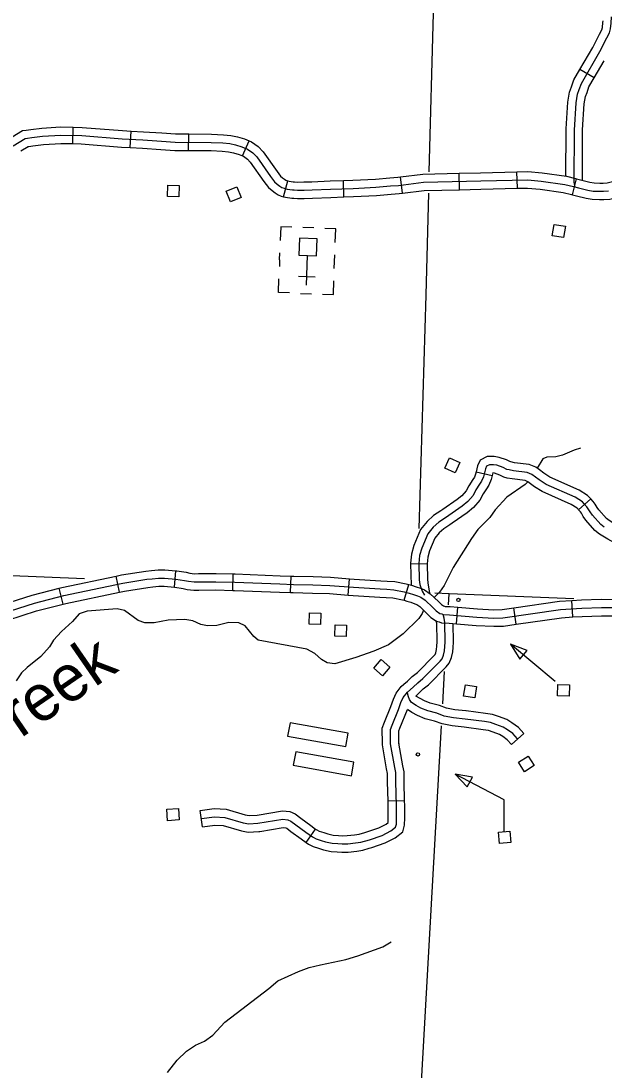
# Model space of a CAD drawing. Extents: x 653372 to 905732, y 627442 to 787275.
# Drawn here: x 834539 to 839849, y 636801 to 646358 of the extents above; entities that cross this region are included whole.
import ezdxf

# ---------------------------------------------------------------- set-up
doc = ezdxf.new("R2010")
doc.units = 0
for name, color, linetype in [('Level 32', 7, 'Continuous'), ('Level 35', 7, 'Continuous'), ('Level 4', 7, 'Continuous'), ('Level 45', 7, 'Continuous'), ('Level 5', 7, 'Continuous'), ('Level 56', 7, 'Continuous'), ('Level 57', 7, 'Continuous')]:
    doc.layers.add(name, color=color, linetype=linetype)

msp = doc.modelspace()

# ---------------------------------------------------------------- linework, layer by layer
at = {"layer": 'Level 32'}
for p, q in [((835010.3, 645240.1), (835012.9, 645390.1)), ((835534, 645204.8), (835542.5, 645354.6)), ((836064.9, 645178.2), (836066, 645328.2)), ((836557.3, 645128.4), (836615.7, 645266.6)), ((839059.7, 644833.5), (839056, 644983.5)), ((836930.6, 644757), (836970.1, 644901.7)), ((837479.2, 644754.6), (837474.6, 644904.5)), ((838012.8, 644789), (837994.5, 644937.9)), ((838531.8, 644820.8), (838528.3, 644970.7)), ((839562.4, 644773.9), (839598.5, 644919.5)), ((835937, 641199.9), (835949.6, 641349.4)), ((835435.5, 641154.1), (835404.4, 641300.9)), ((836467.2, 641170.8), (836470.6, 641320.7)), ((836994.3, 641151.3), (836998.8, 641301.2)), ((837517.9, 641127.1), (837529.8, 641276.6)), ((834922.1, 641044.4), (834885.2, 641189.8)), ((838027.3, 641081.1), (838069.9, 641224.9)), ((839565.9, 640928.1), (839556.5, 641077.8)), ((838505.5, 640866.9), (838517.8, 641016.4)), ((839048.3, 640862.5), (839027, 641011))]:
    msp.add_line(p, q, dxfattribs=at)
for points in [[(834459.9, 645303), (834552.4, 645358.4), (834586.9, 645363.7), (834627.6, 645370.2), (834729.8, 645381.9), (834899.8, 645392), (835012.9, 645390.1)], [(835012.9, 645390.1), (835095.6, 645388.7), (835464.6, 645359), (835542.5, 645354.6)], [(834467.5, 645220.1), (834578.3, 645286.5), (834598.5, 645289.6), (834637.7, 645295.9), (834736.3, 645307.2), (834901.4, 645317), (835091.9, 645313.7), (835459.4, 645284.1), (835648.9, 645273.5), (835817.6, 645263.2), (835944, 645254.1), (836272.3, 645251.6), (836376.5, 645246.4), (836439.7, 645240.2), (836492.1, 645229.2), (836550.8, 645212.6), (836601.9, 645191), (836650.5, 645156.2), (836685.3, 645119.3), (836810.9, 644941.1), (836848.6, 644892.4), (836872.2, 644871.6), (836895.7, 644854), (836915.4, 644841.8), (836934.2, 644833.8), (836964.5, 644825.5), (837010.9, 644818.3), (837025.6, 644818.4), (837058.2, 644815.3), (837116.4, 644816.7), (837190.4, 644818.7), (837357.7, 644825.9), (837565, 644832.2), (837771.3, 644843), (837904.7, 644854.9), (837976.7, 644860.1), (838204.6, 644888.1), (838725.4, 644900.3), (839153.4, 644910.8), (839275.9, 644899), (839491.6, 644868.8), (839570.3, 644849.2), (839616.8, 644837.7), (839702.4, 644816.9), (839750.1, 644807.9), (839809.5, 644806.1), (839844.9, 644806.3), (839889.3, 644810.1)], [(835542.5, 645354.6), (835653.3, 645348.4), (835822.5, 645338), (835947, 645329), (836066, 645328.2)], [(836066, 645328.2), (836274.4, 645326.6), (836382, 645321.2), (836451.1, 645314.5), (836510.1, 645302), (836575.7, 645283.5), (836615.7, 645266.6)], [(836615.7, 645266.6), (836638.8, 645256.8), (836700.1, 645213), (836743.6, 645166.8), (836871.3, 644985.7), (836903.5, 644944), (836919.6, 644929.9), (836938.1, 644916), (836950, 644908.6), (836958.8, 644904.8), (836970.1, 644901.7)], [(834537.1, 645174.4), (834604.2, 645214.6), (834610, 645215.5), (834647.9, 645221.5), (834742.8, 645232.4), (834903, 645242), (835010.3, 645240.1)], [(835010.3, 645240.1), (835088.3, 645238.8), (835454.3, 645209.3), (835534, 645204.8)], [(835534, 645204.8), (835644.5, 645198.6), (835812.6, 645188.3), (835941.1, 645179.1), (836064.9, 645178.2)], [(836064.9, 645178.2), (836270.1, 645176.6), (836371, 645171.6), (836428.3, 645166), (836474.2, 645156.3), (836525.9, 645141.7), (836557.3, 645128.4)], [(836557.3, 645128.4), (836565, 645125.1), (836600.9, 645099.5), (836627.1, 645071.7), (836750.6, 644896.5), (836793.6, 644840.8), (836824.9, 644813.4), (836853.3, 644792), (836880.8, 644775), (836909.5, 644762.8), (836930.6, 644757)], [(838528.3, 644970.7), (838723.6, 644975.3), (839056, 644983.5)], [(839056, 644983.5), (839156.1, 644985.9), (839284.7, 644973.5), (839505.9, 644942.5), (839588.4, 644922), (839598.5, 644919.5)], [(836970.1, 644901.7), (836980.2, 644899), (837016.5, 644893.3), (837028.9, 644893.4), (837060.9, 644890.4), (837114.5, 644891.7), (837187.8, 644893.7), (837355, 644900.8), (837474.6, 644904.5)], [(837474.6, 644904.5), (837561.9, 644907.2), (837766, 644917.8), (837898.6, 644929.6), (837969.4, 644934.8), (837994.5, 644937.9)], [(837994.5, 644937.9), (838199.1, 644963), (838528.3, 644970.7)], [(839598.5, 644919.5), (839634.6, 644910.5), (839718.2, 644890.3), (839758.3, 644882.7), (839810.4, 644881.1), (839841.5, 644881.3), (839877.4, 644884.3), (840045.2, 644924.2), (840087.8, 644930.5)], [(837479.2, 644754.6), (837568.1, 644757.3), (837776.6, 644768.1), (837910.7, 644780.1), (837984, 644785.4), (838012.8, 644789)], [(838012.8, 644789), (838210.1, 644813.3), (838531.8, 644820.8)], [(838531.8, 644820.8), (838727.2, 644825.4), (839059.7, 644833.5)], [(839059.7, 644833.5), (839150.7, 644835.8), (839267, 644824.5), (839477.3, 644795.1), (839552.3, 644776.4), (839562.4, 644773.9)], [(839562.4, 644773.9), (839598.9, 644764.9), (839686.6, 644743.6), (839742, 644733.1), (839808.6, 644731.1), (839848.3, 644731.4), (839901.1, 644735.8), (840073.5, 644776.8), (840109.6, 644782.1)], [(836930.6, 644757), (836948.8, 644752), (837005.3, 644743.3), (837022.2, 644743.4), (837055.6, 644740.2), (837118.4, 644741.8), (837193.1, 644743.8), (837360.4, 644750.9), (837479.2, 644754.6)], [(835404.4, 641300.9), (835454.2, 641311.4), (835677.1, 641346.7), (835726.3, 641350.8), (835786.9, 641357.6), (835849.2, 641357.9), (835949.6, 641349.4)], [(835949.6, 641349.4), (835958.9, 641348.6), (836042.6, 641335), (836078, 641327.6), (836118.8, 641322.2), (836154.4, 641323.9), (836315.1, 641324.3), (836470.6, 641320.7)], [(834367.3, 640961.2), (834660.9, 641055.4), (834929.2, 641123.6), (835467.9, 641237.7), (835686.1, 641272.2), (835733.6, 641276.2), (835791.2, 641282.6), (835846.3, 641282.9), (835949.7, 641274.1), (836028.9, 641261.2), (836065.4, 641253.6), (836115.8, 641247), (836156.3, 641248.9), (836314.3, 641249.2), (836486.1, 641245.4), (836897.2, 641229.2), (837021, 641225.5), (837196.2, 641221.5), (837352.7, 641215.5), (837568.4, 641198.3), (837810.6, 641183.4), (837870, 641180.4), (837935.6, 641175.9), (838029.8, 641158.5), (838075, 641145.2), (838113.8, 641133.2), (838151.3, 641119.5), (838180, 641108.5), (838218.4, 641082), (838288.4, 641014.2), (838320.4, 640982.8), (838353.8, 640960.3), (838371.4, 640955.4), (838385.1, 640949.4), (838441.8, 640947.5), (838690.7, 640926.8), (838845.2, 640918.8), (838926.7, 640920.8), (839452.3, 640996.2), (839645.9, 641008.3), (839824.5, 641014.5), (840006, 641013.8)], [(834885.2, 641189.8), (834912.2, 641196.6), (835404.4, 641300.9)], [(836470.6, 641320.7), (836488.4, 641320.3), (836899.8, 641304.2), (836998.8, 641301.2)], [(836998.8, 641301.2), (837023, 641300.5), (837198.5, 641296.5), (837357.2, 641290.4), (837529.8, 641276.6)], [(837529.8, 641276.6), (837573.7, 641273.1), (837814.9, 641258.3), (837874.5, 641255.3), (837945, 641250.4), (838047.3, 641231.6), (838069.9, 641224.9)], [(834373.7, 641042), (834640.2, 641127.5), (834885.2, 641189.8)], [(834922.1, 641044.4), (834946.2, 641050.5), (835435.5, 641154.1)], [(835435.5, 641154.1), (835481.5, 641163.9), (835695.1, 641197.7), (835740.9, 641201.5), (835795.6, 641207.6), (835843.3, 641207.9), (835937, 641199.9)], [(835937, 641199.9), (835940.5, 641199.6), (836015.2, 641187.5), (836052.8, 641179.6), (836112.7, 641171.8), (836158.2, 641173.9), (836313.5, 641174.2), (836467.2, 641170.8)], [(836467.2, 641170.8), (836483.8, 641170.4), (836894.6, 641154.3), (836994.3, 641151.3)], [(836994.3, 641151.3), (837019, 641150.5), (837193.9, 641146.5), (837348.3, 641140.7), (837517.9, 641127.1)], [(838069.9, 641224.9), (838096.6, 641217), (838137.7, 641204.3), (838177.6, 641189.7), (838215.2, 641175.3), (838266.1, 641140.2), (838340.8, 641067.9), (838368, 641041.2), (838385.7, 641029.3), (838396.6, 641026.2), (838401.9, 641023.9), (838446.2, 641022.4), (838517.8, 641016.4)], [(837517.9, 641127.1), (837563.1, 641123.5), (837806.4, 641108.6), (837865.5, 641105.5), (837926.2, 641101.4), (838012.3, 641085.5), (838027.3, 641081.1)], [(838027.3, 641081.1), (838053.3, 641073.3), (838089.8, 641062.1), (838125, 641049.2), (838144.9, 641041.6), (838170.7, 641023.8), (838236.1, 640960.5), (838272.8, 640924.5), (838321.9, 640891.4), (838346.2, 640884.6), (838368.3, 640875), (838437.4, 640872.6), (838505.5, 640866.9)], [(839027, 641011), (839444.6, 641070.9), (839556.5, 641077.8)], [(839556.5, 641077.8), (839642.3, 641083.2), (839823.4, 641089.6), (840010.2, 641088.8), (840096.4, 641079.5)], [(834419.6, 640899.2), (834681.6, 640983.3), (834922.1, 641044.4)], [(838517.8, 641016.4), (838695.7, 641001.7), (838846.2, 640993.9), (838920.4, 640995.7), (839027, 641011)], [(838505.5, 640866.9), (838685.7, 640852), (838844.1, 640843.8), (838932.9, 640845.9), (839048.3, 640862.5)], [(839048.3, 640862.5), (839459.9, 640921.5), (839565.9, 640928.1)], [(839565.9, 640928.1), (839649.6, 640933.3), (839825.7, 640939.5), (840001.8, 640938.8), (840080.5, 640930.4)]]:
    msp.add_lwpolyline(points, dxfattribs=at)
at = {"layer": 'Level 35'}
for points in [[(839635.8, 642465.8), (839576.7, 642447.7), (839469.3, 642402.3), (839409.2, 642388.2), (839328.4, 642385.4), (839291.2, 642369), (839240.3, 642284.5)], [(839156, 642160.1), (839131, 642136.4), (838962.7, 642019.9), (838858.2, 641903.4), (838809.2, 641833.2), (838699.8, 641724.8), (838642.7, 641643.6), (838475, 641380.1), (838392.7, 641215.3), (838348.9, 641154.9), (838300.8, 641106.6)], [(838205.6, 640990), (838192.3, 640961.3), (838161.6, 640915.7), (838019.8, 640774.8), (837884.7, 640675.8), (837753.1, 640617.8), (837587.6, 640558.3), (837397.3, 640502.2), (837328.6, 640509.2), (837274.2, 640541), (837214.2, 640594), (837142.1, 640634.1), (836699.6, 640717.8), (836659.2, 640751.4), (836582, 640847.6), (836521.5, 640873.6), (836430.8, 640877.9), (836322.7, 640849.6), (836237.9, 640846.9), (836175.3, 640860.8), (836104, 640892.9), (836032.4, 640904), (835880.7, 640898.3), (835750.7, 640875.2), (835667.9, 640875.5), (835605.4, 640897.5), (835480.2, 640986.4), (835415.6, 641001.4), (835142.1, 640982.5), (835067.8, 640955.6), (835006.9, 640887.5), (834907.8, 640795), (834835.7, 640717.1), (834797.9, 640656.6), (834720.7, 640566.8), (834595.5, 640468.6), (834543.9, 640419.4), (834493.9, 640345.1)], [(835873.3, 636778.2), (835960.8, 636889.9), (836045.8, 636973.6), (836129.4, 637026.4), (836208.8, 637063.2), (836285.5, 637119), (836394, 637237.4), (836794.7, 637543.4), (836878.5, 637612.2), (837066.4, 637699.4), (837164.6, 637733.9), (837267.8, 637760.3), (837496.9, 637807.9), (837605.1, 637841.2), (837832.8, 637923.8), (837911.2, 637968.6)]]:
    msp.add_lwpolyline(points, dxfattribs=at)
at = {"layer": 'Level 4'}
for points in [[(835118.1, 641276.8), (833351.3, 641349.9), (832939.8, 641366.9), (828109.6, 641607.3), (828061.1, 641609.7)], [(839574.9, 641094.2), (838436.9, 641139.8), (838307.4, 641145)]]:
    msp.add_lwpolyline(points, dxfattribs=at)
at = {"layer": 'Level 45'}
for p, q in [((839759.6, 645840.9), (839629.6, 645915.7)), ((838684.6, 642251.9), (838830.7, 642217.6)), ((839728.3, 642004.5), (839616.6, 641904.4)), ((838087.4, 641412.6), (838237.4, 641415.2)), ((839117.7, 639866.6), (839005.4, 639767.2)), ((838032.6, 639253.7), (837882.7, 639248.9)), ((836191.6, 639017.9), (836171.6, 639166.5)), ((837135.3, 638873.9), (837221.8, 638996.5))]:
    msp.add_line(p, q, dxfattribs=at)
for points in [[(839586.7, 644845.2), (839576.8, 644887.8), (839578.5, 645362.6), (839593.5, 645610.7), (839607.2, 645690), (839623.7, 645732.5), (839643.1, 645788.8), (839811.1, 646080.8), (839875.5, 646203.4), (839898.3, 646248.3), (839908.3, 646284.7), (839913.6, 646337.6), (839917.9, 646396.9)], [(839629.6, 645915.7), (839745.4, 646117), (839808.9, 646237.9), (839828, 646275.5), (839834.3, 646298.4), (839838.9, 646344.1), (839839.9, 646357.6)], [(839759.6, 645840.9), (839848.5, 645995.4)], [(839504.2, 645376.5), (839518.9, 645619.4), (839534.6, 645710.1), (839553.2, 645758.2), (839574.5, 645820), (839629.6, 645915.7)], [(839653.9, 645367.5), (839668.1, 645602), (839679.9, 645669.9), (839694.1, 645706.8), (839711.7, 645757.6), (839759.6, 645840.9)], [(839502, 644943.1), (839503.5, 645365), (839504.2, 645376.5)], [(839651.9, 644906.4), (839653.4, 645360.2), (839653.9, 645367.5)], [(839850.2, 641745), (839818.3, 641771), (839742.5, 641856.7), (839723.2, 641885.1), (839705.1, 641914.8), (839691.7, 641932.9), (839667.3, 641960.2), (839651.4, 641977.1), (839585.6, 642018.3), (839321.2, 642136.3), (839257.9, 642176.1), (839192.4, 642226.8), (839147.4, 642243.3), (839022.7, 642259.7), (838983.8, 642267.2), (838963.7, 642272.8), (838930.1, 642289), (838872.6, 642309.7), (838842.4, 642315.7), (838804.4, 642314.3), (838778.8, 642301.2), (838768, 642278.7), (838750.6, 642204.6), (838734.2, 642165.9), (838715.7, 642138.6), (838681.3, 642086.5), (838655.7, 642034.2), (838607.3, 641978.7), (838556.8, 641938.5), (838404.2, 641831.4), (838342.8, 641792.3), (838293.2, 641747), (838243.4, 641685.8), (838188.5, 641554.6), (838169.5, 641486.8), (838162.4, 641415.9), (838165, 641265.8), (838171.4, 641222.7), (838191.4, 641164.4), (838215.2, 641125.8)], [(839260.2, 642269.1), (839229.1, 642293.2), (839165.4, 642316.6), (839034.7, 642333.8), (839001.1, 642340.2), (838990.4, 642343.2), (838959.1, 642358.3), (838892.6, 642382.2), (838848.4, 642391), (838785.1, 642388.6), (838722.1, 642356.4), (838696.8, 642303.8), (838684.6, 642251.9)], [(838684.6, 642251.9), (838679, 642227.9), (838668, 642201.9), (838653.4, 642180.4), (838616, 642123.8), (838592.7, 642076), (838555.2, 642033.2), (838511.8, 641998.6), (838380.1, 641906.1)], [(838830.7, 642217.6), (838822.1, 642181.3), (838800.5, 642129.9), (838778, 642096.9), (838746.5, 642049.2), (838718.7, 641992.3), (838659.3, 641924.3), (838601.7, 641878.4), (838466.4, 641783.4)], [(839168.4, 642150.5), (839155.7, 642160.4), (839129.4, 642170), (839010.8, 642185.6), (838966.5, 642194.1), (838937.1, 642202.4), (838901, 642219.8), (838852.5, 642237.2), (838836.4, 642240.4), (838836, 642240.4), (838830.7, 642217.6)], [(839728.3, 642004.5), (839722.5, 642010.9), (839699.4, 642035.5), (839621, 642084.6), (839356.6, 642202.6), (839300.9, 642237.6), (839260.2, 642269.1)], [(839616.6, 641904.4), (839612, 641909.4), (839603.4, 641918.7), (839550.2, 641951.9), (839285.7, 642069.9), (839214.8, 642114.6), (839168.4, 642150.5)], [(840090.6, 641711.1), (840058.2, 641717.7), (840048, 641720), (840004.6, 641741.2), (839957.2, 641766.2), (839894.1, 641806), (839870.5, 641825.2), (839801.9, 641902.9), (839786.2, 641925.8), (839767.4, 641956.6), (839750, 641980.3), (839728.3, 642004.5)], [(838380.1, 641906.1), (838362.5, 641893.7), (838297, 641852.1), (838238.5, 641798.7), (838178.4, 641724.7), (838117.5, 641579.3), (838095.5, 641500.8), (838087.3, 641419), (838087.4, 641412.6)], [(840060.8, 641564.1), (840026.9, 641571), (839998, 641577.5), (839936.7, 641607.4), (839882.1, 641636.1), (839806.3, 641684), (839766.2, 641716.7), (839683.2, 641810.6), (839660.1, 641844.5), (839642.8, 641872.9), (839633.5, 641885.5), (839616.6, 641904.4)], [(838466.4, 641783.4), (838445.9, 641769), (838388.5, 641732.5), (838347.9, 641695.4), (838308.4, 641646.8), (838259.5, 641529.9), (838243.5, 641472.9), (838237.5, 641412.8), (838237.4, 641415.2)], [(838087.4, 641412.6), (838090.9, 641218.7)], [(838237.4, 641415.2), (838239.9, 641272), (838244.6, 641240.5), (838258, 641145.9)], [(836181.6, 639092.2), (836301.5, 639108.4), (836394.2, 639102), (836562.9, 639053.4), (836613.7, 639044.6), (836696.5, 639048.4), (836923.3, 639086), (836968.1, 639081.7), (836997.3, 639069.4), (837043.1, 639034.6), (837133.7, 638966.8), (837194.6, 638923.9), (837227.5, 638908.1), (837272.9, 638892.8), (837312.7, 638878.7), (837372.5, 638867.4), (837424, 638863.9), (837464, 638860.8), (837514.4, 638861.2), (837586.3, 638869.6), (837634.4, 638877.7), (837711.4, 638899.3), (837827.6, 638938.8), (837906.2, 638978.5), (837950.3, 639014.5), (837957.7, 639041), (837958.6, 639100.3), (837959, 639209.7), (837952.1, 639426), (837952.7, 639510.1), (837942.7, 639558.2), (837905.1, 639771.6), (837903.4, 639903.6), (837917.9, 639943.3), (837976.4, 640084.8), (837999.5, 640149.8), (838020.8, 640195.1), (838057.5, 640244.1), (838109, 640288.3), (838151.5, 640329.7), (838199, 640367), (838355.9, 640525.8), (838374.3, 640546.8), (838387.9, 640580.5), (838396.7, 640620.7), (838402.9, 640700), (838399.4, 640878.2), (838393, 640917.6), (838385.1, 640949.4)], [(838324.7, 640661.8), (838327.8, 640702.2), (838324.5, 640871.4), (838321.2, 640891.6)], [(838474.2, 640650.2), (838477.9, 640697.8), (838474.6, 640869.5)], [(838026.6, 640316.4), (838058.3, 640343.7), (838102, 640386.2), (838148.9, 640423), (838301, 640576.9), (838309.5, 640586.6), (838316, 640602.7), (838322.3, 640631.7), (838324.7, 640661.8)], [(838134, 640208), (838201, 640273.2), (838249, 640310.9), (838410.9, 640474.7), (838439, 640506.9), (838459.8, 640558.3), (838471.1, 640609.7), (838474.2, 640650.2)], [(837830.1, 639773.9), (837828.2, 639916.4), (837848, 639970.6), (837906.3, 640111.7), (837930.1, 640178.4), (837956.2, 640233.9), (838002.4, 640295.6), (838026.6, 640316.4)], [(839061.5, 639816.9), (839017.9, 639866.2), (838968.1, 639901.6), (838929.4, 639925.3), (838862.4, 639949.9), (838814.9, 639965.4), (838758.8, 639975.6), (838584.5, 639997.8), (838477.7, 640009.4), (838393.5, 640026.1), (838326.6, 640050.7), (838242.6, 640073), (838181.3, 640097.4), (838136.9, 640121.3), (838096.1, 640149.7), (838075.7, 640175.7), (838067.3, 640199.3), (838063, 640220.6), (838058.7, 640244.7)], [(838591, 640072.5), (838489, 640083.7), (838413.9, 640098.5), (838349.2, 640122.3), (838266.2, 640144.3), (838213, 640165.5), (838134, 640208)], [(837980.1, 639775.9), (837978.6, 639890.8), (837987.8, 639916.1), (838057.6, 640085.1)], [(838574.7, 639923.4), (838466.3, 639935.2), (838373.2, 639953.7), (838304, 639979.1), (838219, 640001.6), (838149.5, 640029.3), (838097.5, 640057.3), (838057.6, 640085.1)], [(839117.7, 639866.6), (839068.3, 639922.3), (839009.5, 639964.2), (838962.2, 639993.2), (838887, 640020.8), (838833.3, 640038.3), (838770.2, 640049.8), (838593.4, 640072.3), (838591, 640072.5)], [(839005.4, 639767.2), (838967.4, 639810.1), (838926.8, 639839), (838896.5, 639857.5), (838837.8, 639879), (838796.5, 639892.6), (838747.4, 639901.4), (838575.7, 639923.3), (838574.7, 639923.4)], [(837882.7, 639248.9), (837877.1, 639425.1), (837877.7, 639502.7), (837869, 639544.1), (837830.2, 639764.6), (837830.1, 639773.9)], [(838032.6, 639253.7), (838027.1, 639426.9), (838027.8, 639517.6), (838016.4, 639572.4), (837980.1, 639778.7), (837980.1, 639775.9)], [(837669.6, 638965.4), (837689.2, 638970.9), (837798.4, 639008.1), (837865.1, 639041.8), (837882.9, 639056.4), (837883.6, 639100.9), (837884, 639208.7), (837882.7, 639248.9)], [(837710, 638821), (837733.7, 638827.6), (837856.7, 638869.5), (837947.3, 638915.3), (838016, 638971.3), (838032.6, 639030.1), (838033.6, 639099.6), (838034, 639210.8), (838032.6, 639253.7)], [(836171.6, 639166.5), (836299.1, 639183.7), (836407.3, 639176.2), (836579.8, 639126.6), (836618.4, 639119.9), (836688.6, 639123.1), (836688.3, 639123)], [(836688.3, 639123), (836920.6, 639161.5), (836986.6, 639155.3), (837035.2, 639134.8), (837088.3, 639094.4), (837177.8, 639027.5), (837221.8, 638996.5)], [(836191.6, 639017.9), (836304, 639033), (836381.1, 639027.7), (836546.1, 638980.2), (836608.9, 638969.3), (836704.3, 638973.6), (836712.8, 638975)], [(836712.8, 638975), (836925.9, 639010.4), (836949.5, 639008.2), (836959.4, 639004), (836997.9, 638974.7), (837089.7, 638906.1), (837135.3, 638873.9)], [(837221.8, 638996.5), (837232.7, 638988.8), (837255.8, 638977.7), (837297.4, 638963.7), (837332.3, 638951.3), (837382.1, 638941.9), (837429.4, 638938.7), (837466.7, 638935.8), (837509.8, 638936.2), (837575.7, 638943.8), (837617.9, 638951), (837669.6, 638965.4)], [(837135.3, 638873.9), (837156.5, 638859), (837199.3, 638838.4), (837248.5, 638821.9), (837293, 638806.1), (837363, 638792.9), (837418.6, 638789.1), (837461.4, 638785.8), (837519.1, 638786.2), (837596.9, 638795.3), (837650.8, 638804.4), (837710, 638821)]]:
    msp.add_lwpolyline(points, dxfattribs=at)
at = {"layer": 'Level 5'}
for points in [[(838292, 646429.6), (838254.5, 644983.9)], [(838249.4, 644788.3), (838225.3, 643858.9), (838160.7, 641735.7)], [(838431.2, 641038.4), (838436.9, 641139.8)], [(838380.7, 640136.6), (838397.3, 640432.5)], [(838161.6, 636382.4), (838181.7, 636580.7), (838369.5, 639936.5)]]:
    msp.add_lwpolyline(points, dxfattribs=at)
at = {"layer": 'Level 56'}
for points in [[(835872.7, 644759.2), (835875.8, 644863.3), (835980.2, 644860.1), (835977.1, 644756.1)], [(836446.4, 644711.5), (836407.4, 644808), (836504.2, 644847.1), (836543.2, 644750.6)], [(839377.1, 644401.2), (839393.4, 644504), (839496.5, 644487.6), (839480.2, 644384.8)], [(838397.8, 642282.8), (838440.3, 642377.8), (838535.6, 642335.1), (838493, 642240.1)], [(837162.7, 640862.9), (837165.9, 640966.9), (837270.2, 640963.8), (837267.1, 640859.8)], [(837395.6, 640753.5), (837398.8, 640857.5), (837503.1, 640854.4), (837500, 640750.4)], [(839082.5, 640543.3), (839148.1, 640621.4), (838998.2, 640680.8)], [(837751.9, 640460.9), (837819.7, 640539.9), (837898.9, 640471.9), (837831.1, 640392.9)], [(838569, 640207.6), (838585.6, 640310.4), (838688.7, 640293.7), (838672.1, 640191)], [(839425.9, 640210.5), (839429, 640314.5), (839533.4, 640311.4), (839530.3, 640207.3)], [(839125.1, 639517.4), (839068.9, 639605), (839156.7, 639661.4), (839213, 639573.9)], [(838603.6, 639380.2), (838651.2, 639470.4), (838492.1, 639496.8)], [(835874.4, 639072.6), (835867.7, 639176.4), (835971.9, 639183.2), (835978.6, 639079.3)], [(838895.2, 638863.7), (838886.3, 638967.4), (838990.3, 638976.3), (838999.2, 638872.6)]]:
    msp.add_lwpolyline(points, close=True, dxfattribs=at)
for points in [[(839403.8, 640340), (838998.2, 640680.8)], [(838938.3, 638971.9), (838937.8, 639261.4), (838492.1, 639496.8)]]:
    msp.add_lwpolyline(points, dxfattribs=at)
for centre in [(838522.8, 641083.3), (838153.3, 639676.6)]:
    msp.add_circle(centre, 15, dxfattribs=at)
at = {"layer": 'Level 57'}
for p, q in [((837204.4, 644472.2), (837104.5, 644475.7)), ((836894.6, 644182.9), (836896.8, 644246.3)), ((837139.6, 643951.7), (837149.1, 644220.7)), ((837392.1, 644103.7), (837396.5, 644228.7)), ((836894.6, 644182.9), (836892.4, 644121.3)), ((837217.2, 644024), (837067.3, 644029.2)), ((837083.3, 643876.1), (837183.3, 643872.6)), ((836989.5, 639965), (836967.4, 639842)), ((837518.5, 639870.2), (836989.5, 639965)), ((836967.4, 639842), (837496.5, 639747.1)), ((837496.5, 639747.1), (837518.5, 639870.2)), ((837040.5, 639700.4), (837018.4, 639577.3)), ((837569.6, 639605.5), (837040.5, 639700.4)), ((837018.4, 639577.3), (837547.5, 639482.5)), ((837547.5, 639482.5), (837569.6, 639605.5))]:
    msp.add_line(p, q, dxfattribs=at)
for points in [[(837005.1, 644479.2), (836905.1, 644482.7), (836900.7, 644357.8)], [(837400.4, 644340.2), (837404.8, 644465.1), (837304.9, 644468.6)], [(836984, 643879.6), (836884, 643883.1), (836888.4, 644008)], [(837283.8, 643869), (837383.7, 643865.5), (837388.1, 643990.4)]]:
    msp.add_lwpolyline(points, dxfattribs=at)
msp.add_lwpolyline([(837074, 644379.5), (837068.5, 644223.6), (837230.3, 644217.9), (837235.7, 644373.8)], close=True, dxfattribs=at)

# ---------------------------------------------------------------- texts
at = {"layer": 'Level 35'}
msp.add_text('Creek', height=422.4, rotation=34.55107, dxfattribs=at).set_placement((834198.9, 639588.3))

doc.saveas('drawing.dxf')
